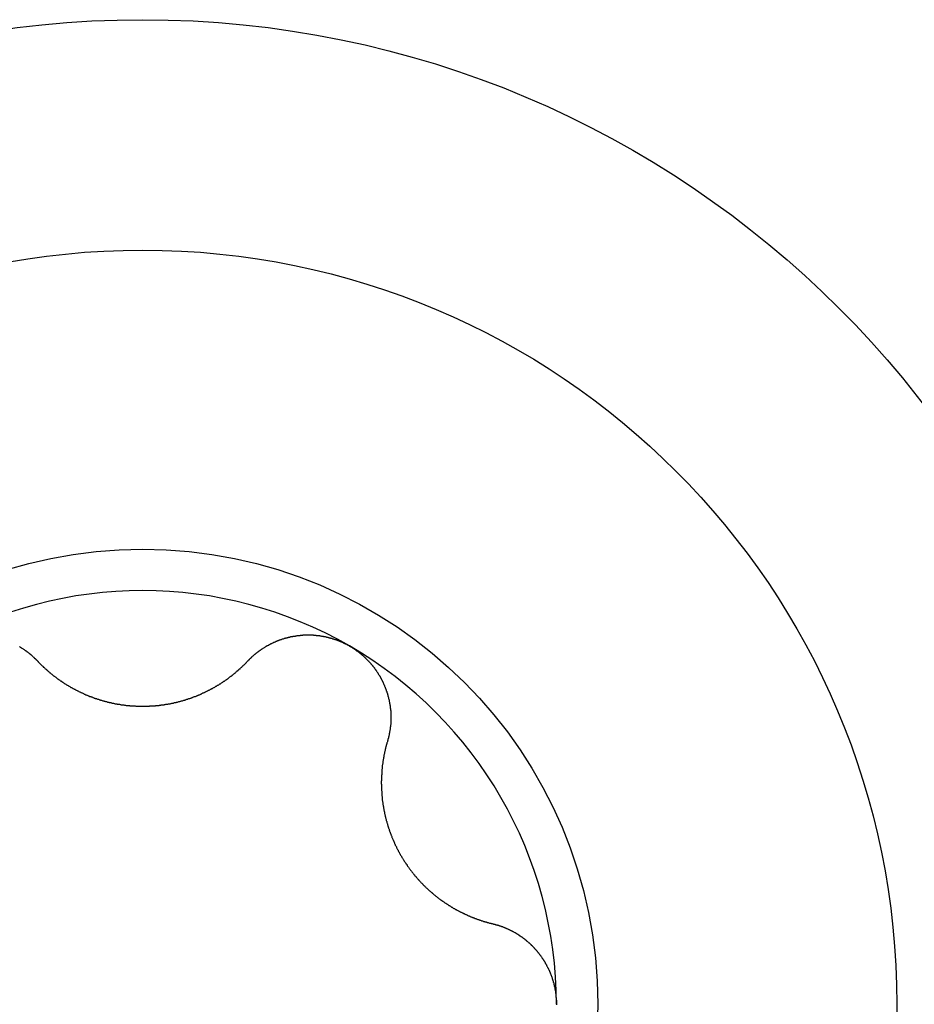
# Model space of a CAD drawing. Extents: x 1107 to 4046, y 937 to 3355.
# Tile 283 of 656: x 1151.32 to 1155.59, y 1899.71 to 1904.41. Entities that reach past the tile are written whole.
import ezdxf

# ---------------------------------------------------------------- set-up
doc = ezdxf.new("R2010")
doc.units = 0
doc.layers.add('KF_VIDA_L___C_RIGHT', color=7, linetype='CONTINUOUS')

# ---------------------------------------------------------------- blocks, each defined once
blk = doc.blocks.new('KF_VIDA_L___C_RIGHT')
at = {"layer": 'KF_VIDA_L___C_RIGHT'}
for points in [[(-435.388, 212.208, 0), (-435.386, 212.207, 0), (-435.384, 212.205, 0), (-435.383, 212.204, 0), (-435.381, 212.203, 0), (-435.379, 212.202, 0), (-435.378, 212.201, 0), (-435.376, 212.2, 0), (-435.374, 212.199, 0), (-435.373, 212.198, 0), (-435.371, 212.197, 0), (-435.369, 212.196, 0), (-435.368, 212.195, 0), (-435.366, 212.194, 0), (-435.364, 212.192, 0), (-435.363, 212.191, 0), (-435.361, 212.19, 0), (-435.36, 212.189, 0), (-435.358, 212.188, 0), (-435.356, 212.187, 0), (-435.355, 212.185, 0), (-435.353, 212.184, 0), (-435.352, 212.183, 0), (-435.35, 212.182, 0), (-435.348, 212.181, 0), (-435.347, 212.179, 0), (-435.345, 212.178, 0), (-435.344, 212.177, 0), (-435.342, 212.176, 0), (-435.341, 212.174, 0), (-435.339, 212.173, 0), (-435.337, 212.172, 0), (-435.336, 212.171, 0), (-435.334, 212.169, 0), (-435.333, 212.168, 0), (-435.331, 212.167, 0), (-435.33, 212.166, 0), (-435.328, 212.164, 0), (-435.327, 212.163, 0), (-435.325, 212.162, 0), (-435.324, 212.16, 0), (-435.322, 212.159, 0), (-435.321, 212.158, 0), (-435.32, 212.156, 0), (-435.318, 212.155, 0), (-435.317, 212.153, 0), (-435.315, 212.152, 0), (-435.314, 212.151, 0), (-435.312, 212.149, 0), (-435.311, 212.148, 0), (-435.31, 212.147, 0), (-435.308, 212.145, 0), (-435.307, 212.144, 0), (-435.305, 212.142, 0), (-435.304, 212.141, 0), (-435.303, 212.139, 0)], [(-434.297, 212.139, 0), (-434.296, 212.141, 0), (-434.295, 212.142, 0), (-434.293, 212.144, 0), (-434.292, 212.145, 0), (-434.29, 212.147, 0), (-434.289, 212.148, 0), (-434.288, 212.149, 0), (-434.286, 212.151, 0), (-434.285, 212.152, 0), (-434.283, 212.153, 0), (-434.282, 212.155, 0), (-434.28, 212.156, 0), (-434.279, 212.158, 0), (-434.278, 212.159, 0), (-434.276, 212.16, 0), (-434.275, 212.162, 0), (-434.273, 212.163, 0), (-434.272, 212.164, 0), (-434.27, 212.166, 0), (-434.269, 212.167, 0), (-434.267, 212.168, 0), (-434.266, 212.169, 0), (-434.264, 212.171, 0), (-434.263, 212.172, 0), (-434.261, 212.173, 0), (-434.259, 212.174, 0), (-434.258, 212.176, 0), (-434.256, 212.177, 0), (-434.255, 212.178, 0), (-434.253, 212.179, 0), (-434.252, 212.181, 0), (-434.25, 212.182, 0), (-434.248, 212.183, 0), (-434.247, 212.184, 0), (-434.245, 212.185, 0), (-434.244, 212.187, 0), (-434.242, 212.188, 0), (-434.24, 212.189, 0), (-434.239, 212.19, 0), (-434.237, 212.191, 0), (-434.236, 212.192, 0), (-434.234, 212.194, 0), (-434.232, 212.195, 0), (-434.231, 212.196, 0), (-434.229, 212.197, 0), (-434.227, 212.198, 0), (-434.226, 212.199, 0), (-434.224, 212.2, 0), (-434.222, 212.201, 0), (-434.221, 212.202, 0), (-434.219, 212.203, 0), (-434.217, 212.204, 0), (-434.216, 212.205, 0), (-434.214, 212.207, 0), (-434.212, 212.208, 0), (-434.211, 212.209, 0), (-434.209, 212.21, 0), (-434.207, 212.211, 0), (-434.205, 212.212, 0), (-434.204, 212.213, 0), (-434.202, 212.213, 0), (-434.2, 212.214, 0), (-434.198, 212.215, 0), (-434.197, 212.216, 0), (-434.195, 212.217, 0), (-434.193, 212.218, 0), (-434.191, 212.219, 0), (-434.19, 212.22, 0), (-434.188, 212.221, 0), (-434.186, 212.222, 0), (-434.184, 212.223, 0), (-434.183, 212.224, 0), (-434.181, 212.224, 0), (-434.179, 212.225, 0), (-434.177, 212.226, 0), (-434.175, 212.227, 0), (-434.174, 212.228, 0), (-434.172, 212.229, 0), (-434.17, 212.229, 0), (-434.168, 212.23, 0), (-434.166, 212.231, 0), (-434.165, 212.232, 0), (-434.163, 212.233, 0), (-434.161, 212.233, 0), (-434.159, 212.234, 0), (-434.157, 212.235, 0), (-434.156, 212.236, 0), (-434.154, 212.236, 0), (-434.152, 212.237, 0), (-434.15, 212.238, 0), (-434.148, 212.238, 0), (-434.146, 212.239, 0), (-434.144, 212.24, 0), (-434.143, 212.24, 0), (-434.141, 212.241, 0), (-434.139, 212.242, 0), (-434.137, 212.242, 0), (-434.135, 212.243, 0), (-434.133, 212.244, 0), (-434.131, 212.244, 0), (-434.129, 212.245, 0), (-434.127, 212.245, 0), (-434.125, 212.246, 0), (-434.123, 212.247, 0), (-434.121, 212.247, 0), (-434.119, 212.248, 0), (-434.118, 212.248, 0), (-434.116, 212.249, 0), (-434.114, 212.249, 0), (-434.112, 212.25, 0), (-434.11, 212.25, 0), (-434.108, 212.251, 0), (-434.106, 212.251, 0), (-434.104, 212.252, 0), (-434.102, 212.252, 0), (-434.1, 212.253, 0), (-434.098, 212.253, 0), (-434.096, 212.254, 0), (-434.094, 212.254, 0), (-434.092, 212.255, 0), (-434.089, 212.255, 0), (-434.087, 212.256, 0), (-434.085, 212.256, 0), (-434.083, 212.256, 0), (-434.081, 212.257, 0), (-434.079, 212.257, 0), (-434.077, 212.257, 0), (-434.075, 212.258, 0), (-434.073, 212.258, 0), (-434.071, 212.258, 0), (-434.069, 212.259, 0), (-434.067, 212.259, 0), (-434.065, 212.259, 0), (-434.063, 212.26, 0), (-434.061, 212.26, 0), (-434.058, 212.26, 0), (-434.056, 212.26, 0), (-434.054, 212.261, 0), (-434.052, 212.261, 0), (-434.05, 212.261, 0), (-434.048, 212.261, 0), (-434.046, 212.262, 0), (-434.044, 212.262, 0), (-434.042, 212.262, 0), (-434.04, 212.262, 0), (-434.037, 212.262, 0), (-434.035, 212.262, 0), (-434.033, 212.263, 0), (-434.031, 212.263, 0), (-434.029, 212.263, 0), (-434.027, 212.263, 0), (-434.025, 212.263, 0), (-434.022, 212.263, 0), (-434.02, 212.263, 0), (-434.018, 212.263, 0), (-434.016, 212.263, 0), (-434.014, 212.263, 0), (-434.012, 212.263, 0), (-434.01, 212.263, 0), (-434.008, 212.263, 0), (-434.005, 212.263, 0), (-434.003, 212.263, 0), (-434.001, 212.263, 0), (-433.999, 212.263, 0), (-433.997, 212.263, 0), (-433.995, 212.263, 0), (-433.993, 212.263, 0), (-433.99, 212.263, 0), (-433.988, 212.263, 0), (-433.986, 212.263, 0), (-433.984, 212.262, 0), (-433.982, 212.262, 0), (-433.98, 212.262, 0), (-433.977, 212.262, 0), (-433.975, 212.262, 0), (-433.973, 212.262, 0), (-433.971, 212.261, 0), (-433.969, 212.261, 0), (-433.967, 212.261, 0), (-433.965, 212.261, 0), (-433.962, 212.26, 0), (-433.96, 212.26, 0), (-433.958, 212.26, 0), (-433.956, 212.26, 0), (-433.954, 212.259, 0), (-433.952, 212.259, 0), (-433.95, 212.259, 0), (-433.947, 212.258, 0), (-433.945, 212.258, 0), (-433.943, 212.258, 0), (-433.941, 212.257, 0), (-433.939, 212.257, 0), (-433.937, 212.256, 0), (-433.935, 212.256, 0), (-433.933, 212.256, 0), (-433.93, 212.255, 0), (-433.928, 212.255, 0), (-433.926, 212.254, 0), (-433.924, 212.254, 0), (-433.922, 212.253, 0), (-433.92, 212.253, 0), (-433.918, 212.252, 0), (-433.916, 212.252, 0), (-433.914, 212.251, 0), (-433.911, 212.251, 0), (-433.909, 212.25, 0), (-433.907, 212.25, 0), (-433.905, 212.249, 0), (-433.903, 212.248, 0), (-433.901, 212.248, 0), (-433.899, 212.247, 0), (-433.897, 212.247, 0), (-433.895, 212.246, 0), (-433.893, 212.245, 0), (-433.891, 212.245, 0), (-433.889, 212.244, 0), (-433.887, 212.243, 0), (-433.885, 212.243, 0), (-433.882, 212.242, 0), (-433.88, 212.241, 0), (-433.878, 212.241, 0), (-433.876, 212.24, 0), (-433.874, 212.239, 0), (-433.872, 212.238, 0), (-433.87, 212.238, 0), (-433.868, 212.237, 0), (-433.866, 212.236, 0), (-433.864, 212.235, 0), (-433.862, 212.235, 0), (-433.86, 212.234, 0), (-433.858, 212.233, 0), (-433.856, 212.232, 0), (-433.854, 212.231, 0), (-433.852, 212.23, 0), (-433.85, 212.23, 0), (-433.848, 212.229, 0), (-433.847, 212.228, 0), (-433.845, 212.227, 0), (-433.843, 212.226, 0), (-433.841, 212.225, 0), (-433.839, 212.224, 0), (-433.837, 212.223, 0), (-433.835, 212.222, 0), (-433.833, 212.221, 0), (-433.831, 212.22, 0), (-433.829, 212.22, 0), (-433.827, 212.219, 0), (-433.825, 212.218, 0), (-433.824, 212.217, 0), (-433.822, 212.216, 0), (-433.82, 212.215, 0), (-433.818, 212.214, 0), (-433.816, 212.212, 0), (-433.814, 212.211, 0), (-433.813, 212.21, 0)], [(-433.813, 212.21, 0), (-433.811, 212.209, 0), (-433.809, 212.208, 0), (-433.807, 212.207, 0), (-433.805, 212.206, 0), (-433.803, 212.205, 0), (-433.802, 212.204, 0), (-433.8, 212.203, 0), (-433.798, 212.202, 0), (-433.796, 212.2, 0), (-433.794, 212.199, 0), (-433.793, 212.198, 0), (-433.791, 212.197, 0), (-433.789, 212.196, 0), (-433.787, 212.195, 0), (-433.786, 212.193, 0), (-433.784, 212.192, 0), (-433.782, 212.191, 0), (-433.78, 212.19, 0), (-433.779, 212.188, 0), (-433.777, 212.187, 0), (-433.775, 212.186, 0), (-433.773, 212.185, 0), (-433.772, 212.183, 0), (-433.77, 212.182, 0), (-433.768, 212.181, 0), (-433.767, 212.179, 0), (-433.765, 212.178, 0), (-433.763, 212.177, 0), (-433.762, 212.175, 0), (-433.76, 212.174, 0), (-433.758, 212.173, 0), (-433.757, 212.171, 0), (-433.755, 212.17, 0), (-433.753, 212.168, 0), (-433.752, 212.167, 0), (-433.75, 212.166, 0), (-433.748, 212.164, 0), (-433.747, 212.163, 0), (-433.745, 212.161, 0), (-433.744, 212.16, 0), (-433.742, 212.158, 0), (-433.741, 212.157, 0), (-433.739, 212.155, 0), (-433.737, 212.154, 0), (-433.736, 212.152, 0), (-433.734, 212.151, 0), (-433.733, 212.149, 0), (-433.731, 212.148, 0), (-433.73, 212.146, 0), (-433.728, 212.145, 0), (-433.727, 212.143, 0), (-433.725, 212.142, 0), (-433.724, 212.14, 0), (-433.722, 212.139, 0), (-433.721, 212.137, 0), (-433.719, 212.135, 0), (-433.718, 212.134, 0), (-433.716, 212.132, 0), (-433.715, 212.131, 0), (-433.713, 212.129, 0), (-433.712, 212.127, 0), (-433.711, 212.126, 0), (-433.709, 212.124, 0), (-433.708, 212.122, 0), (-433.706, 212.121, 0), (-433.705, 212.119, 0), (-433.704, 212.117, 0), (-433.702, 212.116, 0), (-433.701, 212.114, 0), (-433.699, 212.112, 0), (-433.698, 212.111, 0), (-433.697, 212.109, 0), (-433.696, 212.107, 0), (-433.694, 212.106, 0), (-433.693, 212.104, 0), (-433.692, 212.102, 0), (-433.69, 212.1, 0), (-433.689, 212.099, 0), (-433.688, 212.097, 0), (-433.687, 212.095, 0), (-433.685, 212.093, 0), (-433.684, 212.092, 0), (-433.683, 212.09, 0), (-433.682, 212.088, 0), (-433.681, 212.086, 0), (-433.679, 212.084, 0), (-433.678, 212.083, 0), (-433.677, 212.081, 0), (-433.676, 212.079, 0), (-433.675, 212.077, 0), (-433.674, 212.075, 0), (-433.672, 212.073, 0), (-433.671, 212.072, 0), (-433.67, 212.07, 0), (-433.669, 212.068, 0), (-433.668, 212.066, 0), (-433.667, 212.064, 0), (-433.666, 212.062, 0), (-433.665, 212.061, 0), (-433.664, 212.059, 0), (-433.663, 212.057, 0), (-433.662, 212.055, 0), (-433.661, 212.053, 0), (-433.66, 212.051, 0), (-433.659, 212.049, 0), (-433.658, 212.047, 0), (-433.657, 212.045, 0), (-433.656, 212.043, 0), (-433.655, 212.042, 0), (-433.654, 212.04, 0), (-433.653, 212.038, 0), (-433.652, 212.036, 0), (-433.652, 212.034, 0), (-433.651, 212.032, 0), (-433.65, 212.03, 0), (-433.649, 212.028, 0), (-433.648, 212.026, 0), (-433.647, 212.024, 0), (-433.646, 212.022, 0), (-433.646, 212.02, 0), (-433.645, 212.018, 0), (-433.644, 212.016, 0), (-433.643, 212.014, 0), (-433.642, 212.013, 0), (-433.642, 212.011, 0), (-433.641, 212.009, 0), (-433.64, 212.007, 0), (-433.639, 212.005, 0), (-433.639, 212.003, 0), (-433.638, 212.001, 0), (-433.637, 211.999, 0), (-433.637, 211.997, 0), (-433.636, 211.995, 0), (-433.635, 211.993, 0), (-433.635, 211.991, 0), (-433.634, 211.989, 0), (-433.633, 211.987, 0), (-433.633, 211.985, 0), (-433.632, 211.983, 0), (-433.632, 211.981, 0), (-433.631, 211.979, 0), (-433.63, 211.977, 0), (-433.63, 211.975, 0), (-433.629, 211.973, 0), (-433.629, 211.971, 0), (-433.628, 211.969, 0), (-433.628, 211.967, 0), (-433.627, 211.965, 0), (-433.627, 211.963, 0), (-433.626, 211.961, 0), (-433.626, 211.959, 0), (-433.625, 211.957, 0), (-433.625, 211.955, 0), (-433.624, 211.953, 0), (-433.624, 211.951, 0), (-433.623, 211.949, 0), (-433.623, 211.947, 0), (-433.623, 211.945, 0), (-433.622, 211.943, 0), (-433.622, 211.942, 0), (-433.621, 211.94, 0), (-433.621, 211.938, 0), (-433.621, 211.936, 0), (-433.62, 211.934, 0), (-433.62, 211.932, 0), (-433.62, 211.93, 0), (-433.62, 211.928, 0), (-433.619, 211.926, 0), (-433.619, 211.924, 0), (-433.619, 211.922, 0), (-433.618, 211.92, 0), (-433.618, 211.918, 0), (-433.618, 211.916, 0), (-433.618, 211.914, 0), (-433.617, 211.912, 0), (-433.617, 211.91, 0), (-433.617, 211.908, 0), (-433.617, 211.906, 0), (-433.617, 211.904, 0), (-433.616, 211.902, 0), (-433.616, 211.9, 0), (-433.616, 211.898, 0), (-433.616, 211.896, 0), (-433.616, 211.894, 0), (-433.616, 211.893, 0), (-433.616, 211.891, 0), (-433.616, 211.889, 0), (-433.615, 211.887, 0), (-433.615, 211.885, 0), (-433.615, 211.883, 0), (-433.615, 211.881, 0), (-433.615, 211.879, 0), (-433.615, 211.877, 0), (-433.615, 211.875, 0), (-433.615, 211.873, 0), (-433.615, 211.871, 0), (-433.615, 211.869, 0), (-433.615, 211.867, 0), (-433.615, 211.865, 0), (-433.615, 211.863, 0), (-433.615, 211.861, 0), (-433.615, 211.859, 0), (-433.615, 211.857, 0), (-433.615, 211.855, 0), (-433.615, 211.853, 0), (-433.615, 211.851, 0), (-433.616, 211.849, 0), (-433.616, 211.847, 0), (-433.616, 211.845, 0), (-433.616, 211.843, 0), (-433.616, 211.841, 0), (-433.616, 211.839, 0), (-433.616, 211.837, 0), (-433.616, 211.835, 0), (-433.617, 211.833, 0), (-433.617, 211.831, 0), (-433.617, 211.829, 0), (-433.617, 211.827, 0), (-433.617, 211.825, 0), (-433.618, 211.823, 0), (-433.618, 211.821, 0), (-433.618, 211.819, 0), (-433.618, 211.817, 0), (-433.619, 211.815, 0), (-433.619, 211.813, 0), (-433.619, 211.811, 0), (-433.62, 211.809, 0), (-433.62, 211.807, 0), (-433.62, 211.805, 0), (-433.62, 211.803, 0), (-433.621, 211.801, 0), (-433.621, 211.799, 0), (-433.621, 211.798, 0), (-433.622, 211.796, 0), (-433.622, 211.794, 0), (-433.623, 211.792, 0), (-433.623, 211.79, 0), (-433.623, 211.788, 0), (-433.624, 211.786, 0), (-433.624, 211.784, 0), (-433.625, 211.782, 0), (-433.625, 211.78, 0), (-433.625, 211.778, 0), (-433.626, 211.776, 0), (-433.626, 211.774, 0), (-433.627, 211.772, 0), (-433.627, 211.77, 0), (-433.628, 211.768, 0), (-433.628, 211.767, 0), (-433.629, 211.765, 0), (-433.629, 211.763, 0), (-433.63, 211.761, 0), (-433.63, 211.759, 0), (-433.631, 211.757, 0), (-433.632, 211.755, 0)], [(-435.303, 212.139, 0), (-435.301, 212.138, 0), (-435.299, 212.136, 0), (-435.298, 212.134, 0), (-435.296, 212.132, 0), (-435.294, 212.131, 0), (-435.293, 212.129, 0), (-435.291, 212.127, 0), (-435.289, 212.126, 0), (-435.288, 212.124, 0), (-435.286, 212.122, 0), (-435.284, 212.12, 0), (-435.282, 212.119, 0), (-435.281, 212.117, 0), (-435.279, 212.115, 0), (-435.277, 212.114, 0), (-435.275, 212.112, 0), (-435.274, 212.11, 0), (-435.272, 212.109, 0), (-435.27, 212.107, 0), (-435.268, 212.106, 0), (-435.267, 212.104, 0), (-435.265, 212.102, 0), (-435.263, 212.101, 0), (-435.261, 212.099, 0), (-435.26, 212.098, 0), (-435.258, 212.096, 0), (-435.256, 212.094, 0), (-435.254, 212.093, 0), (-435.252, 212.091, 0), (-435.251, 212.09, 0), (-435.249, 212.088, 0), (-435.247, 212.087, 0), (-435.245, 212.085, 0), (-435.243, 212.083, 0), (-435.241, 212.082, 0), (-435.24, 212.08, 0), (-435.238, 212.079, 0), (-435.236, 212.077, 0), (-435.234, 212.076, 0), (-435.232, 212.074, 0), (-435.23, 212.073, 0), (-435.228, 212.071, 0), (-435.227, 212.07, 0), (-435.225, 212.068, 0), (-435.223, 212.067, 0), (-435.221, 212.066, 0), (-435.219, 212.064, 0), (-435.217, 212.063, 0), (-435.215, 212.061, 0), (-435.213, 212.06, 0), (-435.211, 212.058, 0), (-435.21, 212.057, 0), (-435.208, 212.056, 0), (-435.206, 212.054, 0), (-435.204, 212.053, 0), (-435.202, 212.051, 0), (-435.2, 212.05, 0), (-435.198, 212.049, 0), (-435.196, 212.047, 0), (-435.194, 212.046, 0), (-435.192, 212.045, 0), (-435.19, 212.043, 0), (-435.188, 212.042, 0), (-435.186, 212.041, 0), (-435.185, 212.039, 0), (-435.183, 212.038, 0), (-435.181, 212.037, 0), (-435.179, 212.036, 0), (-435.177, 212.034, 0), (-435.175, 212.033, 0), (-435.173, 212.032, 0), (-435.171, 212.03, 0), (-435.169, 212.029, 0), (-435.167, 212.028, 0), (-435.165, 212.027, 0), (-435.163, 212.025, 0), (-435.161, 212.024, 0), (-435.158, 212.023, 0), (-435.156, 212.022, 0), (-435.154, 212.02, 0), (-435.152, 212.019, 0), (-435.15, 212.018, 0), (-435.148, 212.017, 0), (-435.146, 212.015, 0), (-435.144, 212.014, 0), (-435.142, 212.013, 0), (-435.14, 212.012, 0), (-435.137, 212.011, 0), (-435.135, 212.009, 0), (-435.133, 212.008, 0), (-435.131, 212.007, 0), (-435.129, 212.006, 0), (-435.127, 212.005, 0), (-435.124, 212.004, 0), (-435.122, 212.002, 0), (-435.12, 212.001, 0), (-435.118, 212, 0), (-435.115, 211.999, 0), (-435.113, 211.998, 0), (-435.111, 211.997, 0), (-435.109, 211.996, 0), (-435.106, 211.994, 0), (-435.104, 211.993, 0), (-435.102, 211.992, 0), (-435.1, 211.991, 0), (-435.097, 211.99, 0), (-435.095, 211.989, 0), (-435.093, 211.988, 0), (-435.09, 211.987, 0), (-435.088, 211.986, 0), (-435.086, 211.985, 0), (-435.083, 211.984, 0), (-435.081, 211.982, 0), (-435.079, 211.981, 0), (-435.076, 211.98, 0), (-435.074, 211.979, 0), (-435.072, 211.978, 0), (-435.069, 211.977, 0), (-435.067, 211.976, 0), (-435.065, 211.975, 0), (-435.062, 211.974, 0), (-435.06, 211.973, 0), (-435.057, 211.972, 0), (-435.055, 211.971, 0), (-435.053, 211.97, 0), (-435.05, 211.97, 0), (-435.048, 211.969, 0), (-435.045, 211.968, 0), (-435.043, 211.967, 0), (-435.04, 211.966, 0), (-435.038, 211.965, 0), (-435.036, 211.964, 0), (-435.033, 211.963, 0), (-435.031, 211.962, 0), (-435.028, 211.961, 0), (-435.026, 211.96, 0), (-435.023, 211.96, 0), (-435.021, 211.959, 0), (-435.018, 211.958, 0), (-435.016, 211.957, 0), (-435.013, 211.956, 0), (-435.011, 211.956, 0), (-435.008, 211.955, 0), (-435.006, 211.954, 0), (-435.003, 211.953, 0), (-435.001, 211.952, 0), (-434.998, 211.952, 0), (-434.996, 211.951, 0), (-434.993, 211.95, 0), (-434.99, 211.949, 0), (-434.988, 211.949, 0), (-434.985, 211.948, 0), (-434.983, 211.947, 0), (-434.98, 211.947, 0), (-434.978, 211.946, 0), (-434.975, 211.945, 0), (-434.973, 211.945, 0), (-434.97, 211.944, 0), (-434.967, 211.943, 0), (-434.965, 211.943, 0), (-434.962, 211.942, 0), (-434.96, 211.941, 0), (-434.957, 211.941, 0), (-434.955, 211.94, 0), (-434.952, 211.94, 0), (-434.949, 211.939, 0), (-434.947, 211.938, 0), (-434.944, 211.938, 0), (-434.942, 211.937, 0), (-434.939, 211.937, 0), (-434.936, 211.936, 0), (-434.934, 211.936, 0), (-434.931, 211.935, 0), (-434.929, 211.935, 0), (-434.926, 211.934, 0), (-434.923, 211.934, 0), (-434.921, 211.933, 0), (-434.918, 211.933, 0), (-434.915, 211.932, 0), (-434.913, 211.932, 0), (-434.91, 211.932, 0), (-434.908, 211.931, 0), (-434.905, 211.931, 0), (-434.902, 211.93, 0), (-434.9, 211.93, 0), (-434.897, 211.93, 0), (-434.895, 211.929, 0), (-434.892, 211.929, 0), (-434.889, 211.929, 0), (-434.887, 211.928, 0), (-434.884, 211.928, 0), (-434.881, 211.928, 0), (-434.879, 211.927, 0), (-434.876, 211.927, 0), (-434.874, 211.927, 0), (-434.871, 211.926, 0), (-434.868, 211.926, 0), (-434.866, 211.926, 0), (-434.863, 211.926, 0), (-434.861, 211.925, 0), (-434.858, 211.925, 0), (-434.855, 211.925, 0), (-434.853, 211.925, 0), (-434.85, 211.925, 0), (-434.848, 211.924, 0), (-434.845, 211.924, 0), (-434.842, 211.924, 0), (-434.84, 211.924, 0), (-434.837, 211.924, 0), (-434.835, 211.924, 0), (-434.832, 211.923, 0), (-434.829, 211.923, 0), (-434.827, 211.923, 0), (-434.824, 211.923, 0), (-434.822, 211.923, 0), (-434.819, 211.923, 0), (-434.817, 211.923, 0), (-434.814, 211.923, 0), (-434.811, 211.923, 0), (-434.809, 211.923, 0), (-434.806, 211.923, 0), (-434.804, 211.923, 0), (-434.801, 211.923, 0), (-434.799, 211.923, 0), (-434.796, 211.923, 0), (-434.794, 211.923, 0), (-434.791, 211.923, 0), (-434.789, 211.923, 0), (-434.786, 211.923, 0), (-434.783, 211.923, 0), (-434.781, 211.923, 0), (-434.778, 211.923, 0), (-434.776, 211.923, 0), (-434.773, 211.923, 0), (-434.771, 211.923, 0), (-434.768, 211.923, 0), (-434.765, 211.924, 0), (-434.763, 211.924, 0), (-434.76, 211.924, 0), (-434.758, 211.924, 0), (-434.755, 211.924, 0), (-434.752, 211.924, 0), (-434.75, 211.925, 0), (-434.747, 211.925, 0), (-434.745, 211.925, 0), (-434.742, 211.925, 0), (-434.739, 211.925, 0), (-434.737, 211.926, 0), (-434.734, 211.926, 0), (-434.732, 211.926, 0), (-434.729, 211.926, 0), (-434.726, 211.927, 0), (-434.724, 211.927, 0), (-434.721, 211.927, 0), (-434.719, 211.928, 0), (-434.716, 211.928, 0), (-434.713, 211.928, 0), (-434.711, 211.929, 0), (-434.708, 211.929, 0), (-434.705, 211.929, 0), (-434.703, 211.93, 0), (-434.7, 211.93, 0), (-434.698, 211.93, 0), (-434.695, 211.931, 0), (-434.692, 211.931, 0), (-434.69, 211.932, 0), (-434.687, 211.932, 0), (-434.685, 211.932, 0), (-434.682, 211.933, 0), (-434.679, 211.933, 0), (-434.677, 211.934, 0), (-434.674, 211.934, 0), (-434.671, 211.935, 0), (-434.669, 211.935, 0), (-434.666, 211.936, 0), (-434.664, 211.936, 0), (-434.661, 211.937, 0), (-434.658, 211.937, 0), (-434.656, 211.938, 0), (-434.653, 211.938, 0), (-434.651, 211.939, 0), (-434.648, 211.94, 0), (-434.645, 211.94, 0), (-434.643, 211.941, 0), (-434.64, 211.941, 0), (-434.638, 211.942, 0), (-434.635, 211.943, 0), (-434.633, 211.943, 0), (-434.63, 211.944, 0), (-434.627, 211.945, 0), (-434.625, 211.945, 0), (-434.622, 211.946, 0), (-434.62, 211.947, 0), (-434.617, 211.947, 0), (-434.615, 211.948, 0), (-434.612, 211.949, 0), (-434.61, 211.949, 0), (-434.607, 211.95, 0), (-434.604, 211.951, 0), (-434.602, 211.952, 0), (-434.599, 211.952, 0), (-434.597, 211.953, 0), (-434.594, 211.954, 0), (-434.592, 211.955, 0), (-434.589, 211.956, 0), (-434.587, 211.956, 0), (-434.584, 211.957, 0), (-434.582, 211.958, 0), (-434.579, 211.959, 0), (-434.577, 211.96, 0), (-434.574, 211.96, 0), (-434.572, 211.961, 0), (-434.569, 211.962, 0), (-434.567, 211.963, 0), (-434.564, 211.964, 0), (-434.562, 211.965, 0), (-434.56, 211.966, 0), (-434.557, 211.967, 0), (-434.555, 211.968, 0), (-434.552, 211.969, 0), (-434.55, 211.97, 0), (-434.547, 211.97, 0), (-434.545, 211.971, 0), (-434.543, 211.972, 0), (-434.54, 211.973, 0), (-434.538, 211.974, 0), (-434.535, 211.975, 0), (-434.533, 211.976, 0), (-434.531, 211.977, 0), (-434.528, 211.978, 0), (-434.526, 211.979, 0), (-434.524, 211.98, 0), (-434.521, 211.981, 0), (-434.519, 211.982, 0), (-434.517, 211.984, 0), (-434.514, 211.985, 0), (-434.512, 211.986, 0), (-434.51, 211.987, 0), (-434.507, 211.988, 0), (-434.505, 211.989, 0), (-434.503, 211.99, 0), (-434.5, 211.991, 0), (-434.498, 211.992, 0), (-434.496, 211.993, 0), (-434.494, 211.994, 0), (-434.491, 211.996, 0), (-434.489, 211.997, 0), (-434.487, 211.998, 0), (-434.485, 211.999, 0), (-434.482, 212, 0), (-434.48, 212.001, 0), (-434.478, 212.002, 0), (-434.476, 212.004, 0), (-434.473, 212.005, 0), (-434.471, 212.006, 0), (-434.469, 212.007, 0), (-434.467, 212.008, 0), (-434.465, 212.009, 0), (-434.463, 212.011, 0), (-434.46, 212.012, 0), (-434.458, 212.013, 0), (-434.456, 212.014, 0), (-434.454, 212.015, 0), (-434.452, 212.017, 0), (-434.45, 212.018, 0), (-434.448, 212.019, 0), (-434.446, 212.02, 0), (-434.444, 212.022, 0), (-434.442, 212.023, 0), (-434.439, 212.024, 0), (-434.437, 212.025, 0), (-434.435, 212.027, 0), (-434.433, 212.028, 0), (-434.431, 212.029, 0), (-434.429, 212.03, 0), (-434.427, 212.032, 0), (-434.425, 212.033, 0), (-434.423, 212.034, 0), (-434.421, 212.036, 0), (-434.419, 212.037, 0), (-434.417, 212.038, 0), (-434.415, 212.039, 0), (-434.414, 212.041, 0), (-434.412, 212.042, 0), (-434.41, 212.043, 0), (-434.408, 212.045, 0), (-434.406, 212.046, 0), (-434.404, 212.047, 0), (-434.402, 212.049, 0), (-434.4, 212.05, 0), (-434.398, 212.051, 0), (-434.396, 212.053, 0), (-434.394, 212.054, 0), (-434.392, 212.056, 0), (-434.39, 212.057, 0), (-434.389, 212.058, 0), (-434.387, 212.06, 0), (-434.385, 212.061, 0), (-434.383, 212.063, 0), (-434.381, 212.064, 0), (-434.379, 212.066, 0), (-434.377, 212.067, 0), (-434.375, 212.068, 0), (-434.373, 212.07, 0), (-434.372, 212.071, 0), (-434.37, 212.073, 0), (-434.368, 212.074, 0), (-434.366, 212.076, 0), (-434.364, 212.077, 0), (-434.362, 212.079, 0), (-434.36, 212.08, 0), (-434.359, 212.082, 0), (-434.357, 212.083, 0), (-434.355, 212.085, 0), (-434.353, 212.087, 0), (-434.351, 212.088, 0), (-434.349, 212.09, 0), (-434.348, 212.091, 0), (-434.346, 212.093, 0), (-434.344, 212.094, 0), (-434.342, 212.096, 0), (-434.34, 212.098, 0), (-434.339, 212.099, 0), (-434.337, 212.101, 0), (-434.335, 212.102, 0), (-434.333, 212.104, 0), (-434.332, 212.106, 0), (-434.33, 212.107, 0), (-434.328, 212.109, 0), (-434.326, 212.11, 0), (-434.325, 212.112, 0), (-434.323, 212.114, 0), (-434.321, 212.115, 0), (-434.319, 212.117, 0), (-434.318, 212.119, 0), (-434.316, 212.12, 0), (-434.314, 212.122, 0), (-434.312, 212.124, 0), (-434.311, 212.126, 0), (-434.309, 212.127, 0), (-434.307, 212.129, 0), (-434.306, 212.131, 0), (-434.304, 212.132, 0), (-434.302, 212.134, 0), (-434.301, 212.136, 0), (-434.299, 212.138, 0), (-434.297, 212.139, 0)], [(-433.632, 211.755, 0), (-433.632, 211.753, 0), (-433.633, 211.75, 0), (-433.634, 211.748, 0), (-433.634, 211.746, 0), (-433.635, 211.744, 0), (-433.636, 211.741, 0), (-433.636, 211.739, 0), (-433.637, 211.737, 0), (-433.637, 211.734, 0), (-433.638, 211.732, 0), (-433.639, 211.73, 0), (-433.639, 211.727, 0), (-433.64, 211.725, 0), (-433.64, 211.723, 0), (-433.641, 211.72, 0), (-433.642, 211.718, 0), (-433.642, 211.715, 0), (-433.643, 211.713, 0), (-433.643, 211.711, 0), (-433.644, 211.708, 0), (-433.644, 211.706, 0), (-433.645, 211.704, 0), (-433.645, 211.701, 0), (-433.646, 211.699, 0), (-433.646, 211.697, 0), (-433.647, 211.694, 0), (-433.647, 211.692, 0), (-433.648, 211.69, 0), (-433.648, 211.687, 0), (-433.649, 211.685, 0), (-433.649, 211.683, 0), (-433.649, 211.68, 0), (-433.65, 211.678, 0), (-433.65, 211.676, 0), (-433.651, 211.673, 0), (-433.651, 211.671, 0), (-433.652, 211.668, 0), (-433.652, 211.666, 0), (-433.652, 211.664, 0), (-433.653, 211.661, 0), (-433.653, 211.659, 0), (-433.653, 211.657, 0), (-433.654, 211.654, 0), (-433.654, 211.652, 0), (-433.654, 211.65, 0), (-433.655, 211.647, 0), (-433.655, 211.645, 0), (-433.655, 211.643, 0), (-433.656, 211.64, 0), (-433.656, 211.638, 0), (-433.656, 211.636, 0), (-433.656, 211.633, 0), (-433.657, 211.631, 0), (-433.657, 211.628, 0), (-433.657, 211.626, 0), (-433.657, 211.624, 0), (-433.658, 211.621, 0), (-433.658, 211.619, 0), (-433.658, 211.617, 0), (-433.658, 211.614, 0), (-433.658, 211.612, 0), (-433.659, 211.61, 0), (-433.659, 211.607, 0), (-433.659, 211.605, 0), (-433.659, 211.603, 0), (-433.659, 211.6, 0), (-433.659, 211.598, 0), (-433.659, 211.596, 0), (-433.66, 211.593, 0), (-433.66, 211.591, 0), (-433.66, 211.589, 0), (-433.66, 211.586, 0), (-433.66, 211.584, 0), (-433.66, 211.581, 0), (-433.66, 211.579, 0), (-433.66, 211.577, 0), (-433.66, 211.574, 0), (-433.66, 211.572, 0), (-433.66, 211.569, 0), (-433.66, 211.567, 0), (-433.661, 211.565, 0), (-433.661, 211.562, 0), (-433.661, 211.56, 0), (-433.661, 211.557, 0), (-433.661, 211.555, 0), (-433.661, 211.552, 0), (-433.66, 211.55, 0), (-433.66, 211.548, 0), (-433.66, 211.545, 0), (-433.66, 211.543, 0), (-433.66, 211.54, 0), (-433.66, 211.538, 0), (-433.66, 211.535, 0), (-433.66, 211.533, 0), (-433.66, 211.53, 0), (-433.66, 211.528, 0), (-433.66, 211.525, 0), (-433.66, 211.523, 0), (-433.66, 211.52, 0), (-433.659, 211.518, 0), (-433.659, 211.515, 0), (-433.659, 211.513, 0), (-433.659, 211.51, 0), (-433.659, 211.508, 0), (-433.659, 211.505, 0), (-433.658, 211.503, 0), (-433.658, 211.5, 0), (-433.658, 211.497, 0), (-433.658, 211.495, 0), (-433.657, 211.492, 0), (-433.657, 211.49, 0), (-433.657, 211.487, 0), (-433.657, 211.485, 0), (-433.656, 211.482, 0), (-433.656, 211.48, 0), (-433.656, 211.477, 0), (-433.656, 211.475, 0), (-433.655, 211.472, 0), (-433.655, 211.469, 0), (-433.655, 211.467, 0), (-433.654, 211.464, 0), (-433.654, 211.462, 0), (-433.654, 211.459, 0), (-433.653, 211.457, 0), (-433.653, 211.454, 0), (-433.652, 211.451, 0), (-433.652, 211.449, 0), (-433.652, 211.446, 0), (-433.651, 211.444, 0), (-433.651, 211.441, 0), (-433.65, 211.439, 0), (-433.65, 211.436, 0), (-433.649, 211.433, 0), (-433.649, 211.431, 0), (-433.648, 211.428, 0), (-433.648, 211.426, 0), (-433.647, 211.423, 0), (-433.647, 211.421, 0), (-433.646, 211.418, 0), (-433.646, 211.415, 0), (-433.645, 211.413, 0), (-433.645, 211.41, 0), (-433.644, 211.408, 0), (-433.644, 211.405, 0), (-433.643, 211.402, 0), (-433.643, 211.4, 0), (-433.642, 211.397, 0), (-433.641, 211.395, 0), (-433.641, 211.392, 0), (-433.64, 211.39, 0), (-433.639, 211.387, 0), (-433.639, 211.385, 0), (-433.638, 211.382, 0), (-433.637, 211.379, 0), (-433.637, 211.377, 0), (-433.636, 211.374, 0), (-433.635, 211.372, 0), (-433.635, 211.369, 0), (-433.634, 211.367, 0), (-433.633, 211.364, 0), (-433.632, 211.362, 0), (-433.632, 211.359, 0), (-433.631, 211.356, 0), (-433.63, 211.354, 0), (-433.629, 211.351, 0), (-433.628, 211.349, 0), (-433.628, 211.346, 0), (-433.627, 211.344, 0), (-433.626, 211.341, 0), (-433.625, 211.339, 0), (-433.624, 211.336, 0), (-433.623, 211.334, 0), (-433.623, 211.331, 0), (-433.622, 211.329, 0), (-433.621, 211.326, 0), (-433.62, 211.324, 0), (-433.619, 211.321, 0), (-433.618, 211.319, 0), (-433.617, 211.316, 0), (-433.616, 211.314, 0), (-433.615, 211.311, 0), (-433.614, 211.309, 0), (-433.613, 211.306, 0), (-433.612, 211.304, 0), (-433.611, 211.301, 0), (-433.611, 211.299, 0), (-433.61, 211.297, 0), (-433.609, 211.294, 0), (-433.608, 211.292, 0), (-433.606, 211.289, 0), (-433.605, 211.287, 0), (-433.604, 211.284, 0), (-433.603, 211.282, 0), (-433.602, 211.28, 0), (-433.601, 211.277, 0), (-433.6, 211.275, 0), (-433.599, 211.272, 0), (-433.598, 211.27, 0), (-433.597, 211.268, 0), (-433.596, 211.265, 0), (-433.595, 211.263, 0), (-433.594, 211.26, 0), (-433.593, 211.258, 0), (-433.591, 211.256, 0), (-433.59, 211.253, 0), (-433.589, 211.251, 0), (-433.588, 211.249, 0), (-433.587, 211.246, 0), (-433.586, 211.244, 0), (-433.585, 211.242, 0), (-433.583, 211.239, 0), (-433.582, 211.237, 0), (-433.581, 211.235, 0), (-433.58, 211.233, 0), (-433.579, 211.23, 0), (-433.577, 211.228, 0), (-433.576, 211.226, 0), (-433.575, 211.224, 0), (-433.574, 211.221, 0), (-433.572, 211.219, 0), (-433.571, 211.217, 0), (-433.57, 211.215, 0), (-433.569, 211.212, 0), (-433.567, 211.21, 0), (-433.566, 211.208, 0), (-433.565, 211.206, 0), (-433.563, 211.204, 0), (-433.562, 211.201, 0), (-433.561, 211.199, 0), (-433.56, 211.197, 0), (-433.558, 211.195, 0), (-433.557, 211.193, 0), (-433.555, 211.19, 0), (-433.554, 211.188, 0), (-433.553, 211.186, 0), (-433.551, 211.184, 0), (-433.55, 211.182, 0), (-433.548, 211.18, 0), (-433.547, 211.177, 0), (-433.546, 211.175, 0), (-433.544, 211.173, 0), (-433.543, 211.171, 0), (-433.541, 211.169, 0), (-433.54, 211.167, 0), (-433.538, 211.165, 0), (-433.537, 211.162, 0), (-433.535, 211.16, 0), (-433.534, 211.158, 0), (-433.532, 211.156, 0), (-433.531, 211.154, 0), (-433.529, 211.152, 0), (-433.528, 211.15, 0), (-433.526, 211.147, 0), (-433.525, 211.145, 0), (-433.523, 211.143, 0), (-433.521, 211.141, 0), (-433.52, 211.139, 0), (-433.518, 211.137, 0), (-433.517, 211.135, 0), (-433.515, 211.133, 0), (-433.513, 211.131, 0), (-433.512, 211.129, 0), (-433.51, 211.127, 0), (-433.508, 211.124, 0), (-433.507, 211.122, 0), (-433.505, 211.12, 0), (-433.503, 211.118, 0), (-433.502, 211.116, 0), (-433.5, 211.114, 0), (-433.498, 211.112, 0), (-433.497, 211.11, 0), (-433.495, 211.108, 0), (-433.493, 211.106, 0), (-433.491, 211.104, 0), (-433.49, 211.102, 0), (-433.488, 211.1, 0), (-433.486, 211.098, 0), (-433.484, 211.096, 0), (-433.483, 211.094, 0), (-433.481, 211.092, 0), (-433.479, 211.09, 0), (-433.477, 211.088, 0), (-433.476, 211.086, 0), (-433.474, 211.084, 0), (-433.472, 211.082, 0), (-433.47, 211.08, 0), (-433.468, 211.079, 0), (-433.466, 211.077, 0), (-433.465, 211.075, 0), (-433.463, 211.073, 0), (-433.461, 211.071, 0), (-433.459, 211.069, 0), (-433.457, 211.067, 0), (-433.455, 211.065, 0), (-433.453, 211.063, 0), (-433.451, 211.062, 0), (-433.45, 211.06, 0), (-433.448, 211.058, 0), (-433.446, 211.056, 0), (-433.444, 211.054, 0), (-433.442, 211.052, 0), (-433.44, 211.051, 0), (-433.438, 211.049, 0), (-433.436, 211.047, 0), (-433.434, 211.045, 0), (-433.432, 211.044, 0), (-433.43, 211.042, 0), (-433.428, 211.04, 0), (-433.426, 211.038, 0), (-433.424, 211.037, 0), (-433.422, 211.035, 0), (-433.42, 211.033, 0), (-433.418, 211.031, 0), (-433.416, 211.03, 0), (-433.414, 211.028, 0), (-433.412, 211.026, 0), (-433.41, 211.025, 0), (-433.408, 211.023, 0), (-433.406, 211.021, 0), (-433.404, 211.02, 0), (-433.402, 211.018, 0), (-433.4, 211.016, 0), (-433.398, 211.015, 0), (-433.396, 211.013, 0), (-433.394, 211.012, 0), (-433.392, 211.01, 0), (-433.39, 211.009, 0), (-433.388, 211.007, 0), (-433.386, 211.005, 0), (-433.384, 211.004, 0), (-433.382, 211.002, 0), (-433.38, 211.001, 0), (-433.378, 210.999, 0), (-433.376, 210.998, 0), (-433.373, 210.996, 0), (-433.371, 210.995, 0), (-433.369, 210.993, 0), (-433.367, 210.992, 0), (-433.365, 210.99, 0), (-433.363, 210.989, 0), (-433.361, 210.987, 0), (-433.359, 210.986, 0), (-433.357, 210.985, 0), (-433.355, 210.983, 0), (-433.353, 210.982, 0), (-433.35, 210.98, 0), (-433.348, 210.979, 0), (-433.346, 210.978, 0), (-433.344, 210.976, 0), (-433.342, 210.975, 0), (-433.34, 210.974, 0), (-433.338, 210.972, 0), (-433.336, 210.971, 0), (-433.334, 210.97, 0), (-433.331, 210.968, 0), (-433.329, 210.967, 0), (-433.327, 210.966, 0), (-433.325, 210.964, 0), (-433.323, 210.963, 0), (-433.321, 210.962, 0), (-433.319, 210.961, 0), (-433.317, 210.959, 0), (-433.315, 210.958, 0), (-433.312, 210.957, 0), (-433.31, 210.956, 0), (-433.308, 210.955, 0), (-433.306, 210.953, 0), (-433.304, 210.952, 0), (-433.302, 210.951, 0), (-433.3, 210.95, 0), (-433.298, 210.949, 0), (-433.296, 210.948, 0), (-433.293, 210.946, 0), (-433.291, 210.945, 0), (-433.289, 210.944, 0), (-433.287, 210.943, 0), (-433.285, 210.942, 0), (-433.283, 210.941, 0), (-433.281, 210.94, 0), (-433.279, 210.939, 0), (-433.277, 210.938, 0), (-433.275, 210.937, 0), (-433.272, 210.936, 0), (-433.27, 210.935, 0), (-433.268, 210.934, 0), (-433.266, 210.933, 0), (-433.264, 210.932, 0), (-433.262, 210.931, 0), (-433.26, 210.93, 0), (-433.258, 210.929, 0), (-433.255, 210.928, 0), (-433.253, 210.927, 0), (-433.251, 210.926, 0), (-433.249, 210.925, 0), (-433.247, 210.924, 0), (-433.245, 210.923, 0), (-433.242, 210.922, 0), (-433.24, 210.921, 0), (-433.238, 210.92, 0), (-433.236, 210.919, 0), (-433.234, 210.918, 0), (-433.232, 210.917, 0), (-433.229, 210.916, 0), (-433.227, 210.916, 0), (-433.225, 210.915, 0), (-433.223, 210.914, 0), (-433.221, 210.913, 0), (-433.218, 210.912, 0), (-433.216, 210.911, 0), (-433.214, 210.91, 0), (-433.212, 210.91, 0), (-433.209, 210.909, 0), (-433.207, 210.908, 0), (-433.205, 210.907, 0), (-433.203, 210.906, 0), (-433.2, 210.905, 0), (-433.198, 210.905, 0), (-433.196, 210.904, 0), (-433.194, 210.903, 0), (-433.191, 210.902, 0), (-433.189, 210.902, 0), (-433.187, 210.901, 0), (-433.184, 210.9, 0), (-433.182, 210.899, 0), (-433.18, 210.899, 0), (-433.178, 210.898, 0), (-433.175, 210.897, 0), (-433.173, 210.896, 0), (-433.171, 210.896, 0), (-433.168, 210.895, 0), (-433.166, 210.894, 0), (-433.164, 210.894, 0), (-433.161, 210.893, 0), (-433.159, 210.892, 0), (-433.157, 210.892, 0), (-433.155, 210.891, 0), (-433.152, 210.89, 0), (-433.15, 210.89, 0), (-433.148, 210.889, 0), (-433.145, 210.888, 0), (-433.143, 210.888, 0), (-433.141, 210.887, 0), (-433.138, 210.887, 0), (-433.136, 210.886, 0), (-433.134, 210.885, 0), (-433.131, 210.885, 0), (-433.129, 210.884, 0)], [(-433.129, 210.884, 0), (-433.127, 210.884, 0), (-433.125, 210.883, 0), (-433.123, 210.883, 0), (-433.121, 210.882, 0), (-433.119, 210.882, 0), (-433.117, 210.881, 0), (-433.115, 210.881, 0), (-433.114, 210.88, 0), (-433.112, 210.88, 0), (-433.11, 210.879, 0), (-433.108, 210.879, 0), (-433.106, 210.878, 0), (-433.104, 210.878, 0), (-433.102, 210.877, 0), (-433.1, 210.876, 0), (-433.098, 210.876, 0), (-433.096, 210.875, 0), (-433.095, 210.875, 0), (-433.093, 210.874, 0), (-433.091, 210.873, 0), (-433.089, 210.873, 0), (-433.087, 210.872, 0), (-433.085, 210.871, 0), (-433.083, 210.871, 0), (-433.081, 210.87, 0), (-433.08, 210.869, 0), (-433.078, 210.868, 0), (-433.076, 210.868, 0), (-433.074, 210.867, 0), (-433.072, 210.866, 0), (-433.07, 210.865, 0), (-433.068, 210.865, 0), (-433.067, 210.864, 0), (-433.065, 210.863, 0), (-433.063, 210.862, 0), (-433.061, 210.862, 0), (-433.059, 210.861, 0), (-433.058, 210.86, 0), (-433.056, 210.859, 0), (-433.054, 210.858, 0), (-433.052, 210.857, 0), (-433.05, 210.857, 0), (-433.049, 210.856, 0), (-433.047, 210.855, 0), (-433.045, 210.854, 0), (-433.043, 210.853, 0), (-433.041, 210.852, 0), (-433.04, 210.851, 0), (-433.038, 210.85, 0), (-433.036, 210.849, 0), (-433.034, 210.849, 0), (-433.033, 210.848, 0), (-433.031, 210.847, 0), (-433.029, 210.846, 0), (-433.027, 210.845, 0), (-433.026, 210.844, 0), (-433.024, 210.843, 0), (-433.022, 210.842, 0), (-433.02, 210.841, 0), (-433.019, 210.84, 0), (-433.017, 210.839, 0), (-433.015, 210.838, 0), (-433.014, 210.837, 0), (-433.012, 210.836, 0), (-433.01, 210.835, 0), (-433.009, 210.834, 0), (-433.007, 210.833, 0), (-433.005, 210.831, 0), (-433.004, 210.83, 0), (-433.002, 210.829, 0), (-433, 210.828, 0), (-432.999, 210.827, 0), (-432.997, 210.826, 0), (-432.995, 210.825, 0), (-432.994, 210.824, 0), (-432.992, 210.823, 0), (-432.991, 210.822, 0), (-432.989, 210.82, 0), (-432.987, 210.819, 0), (-432.986, 210.818, 0), (-432.984, 210.817, 0), (-432.983, 210.816, 0), (-432.981, 210.815, 0), (-432.979, 210.813, 0), (-432.978, 210.812, 0), (-432.976, 210.811, 0), (-432.975, 210.81, 0), (-432.973, 210.808, 0), (-432.972, 210.807, 0), (-432.97, 210.806, 0), (-432.969, 210.805, 0), (-432.967, 210.803, 0), (-432.966, 210.802, 0), (-432.964, 210.801, 0), (-432.963, 210.8, 0), (-432.961, 210.798, 0), (-432.96, 210.797, 0), (-432.958, 210.796, 0), (-432.957, 210.794, 0), (-432.955, 210.793, 0), (-432.954, 210.792, 0), (-432.952, 210.79, 0), (-432.951, 210.789, 0), (-432.949, 210.787, 0), (-432.948, 210.786, 0), (-432.946, 210.785, 0), (-432.945, 210.783, 0), (-432.943, 210.782, 0), (-432.942, 210.78, 0), (-432.94, 210.779, 0), (-432.939, 210.777, 0), (-432.937, 210.776, 0), (-432.936, 210.774, 0), (-432.935, 210.773, 0), (-432.933, 210.771, 0), (-432.932, 210.77, 0), (-432.93, 210.768, 0), (-432.929, 210.767, 0), (-432.928, 210.765, 0), (-432.926, 210.764, 0), (-432.925, 210.762, 0), (-432.923, 210.761, 0), (-432.922, 210.759, 0), (-432.921, 210.758, 0), (-432.919, 210.756, 0), (-432.918, 210.754, 0), (-432.917, 210.753, 0), (-432.915, 210.751, 0), (-432.914, 210.749, 0), (-432.913, 210.748, 0), (-432.911, 210.746, 0), (-432.91, 210.745, 0), (-432.909, 210.743, 0), (-432.907, 210.741, 0), (-432.906, 210.74, 0), (-432.905, 210.738, 0), (-432.904, 210.736, 0), (-432.902, 210.735, 0), (-432.901, 210.733, 0), (-432.9, 210.731, 0), (-432.899, 210.729, 0), (-432.897, 210.728, 0), (-432.896, 210.726, 0), (-432.895, 210.724, 0), (-432.894, 210.722, 0), (-432.893, 210.721, 0), (-432.891, 210.719, 0), (-432.89, 210.717, 0), (-432.889, 210.715, 0), (-432.888, 210.714, 0), (-432.887, 210.712, 0), (-432.886, 210.71, 0), (-432.884, 210.708, 0), (-432.883, 210.706, 0), (-432.882, 210.705, 0), (-432.881, 210.703, 0), (-432.88, 210.701, 0), (-432.879, 210.699, 0), (-432.878, 210.697, 0), (-432.877, 210.695, 0), (-432.876, 210.693, 0), (-432.875, 210.692, 0), (-432.874, 210.69, 0), (-432.873, 210.688, 0), (-432.872, 210.686, 0), (-432.871, 210.684, 0), (-432.87, 210.682, 0), (-432.869, 210.68, 0), (-432.868, 210.678, 0), (-432.867, 210.676, 0), (-432.866, 210.674, 0), (-432.865, 210.673, 0), (-432.864, 210.671, 0), (-432.863, 210.669, 0), (-432.862, 210.667, 0), (-432.861, 210.665, 0), (-432.86, 210.663, 0), (-432.859, 210.661, 0), (-432.858, 210.659, 0), (-432.858, 210.657, 0), (-432.857, 210.655, 0), (-432.856, 210.653, 0), (-432.855, 210.651, 0), (-432.854, 210.649, 0), (-432.853, 210.647, 0), (-432.853, 210.645, 0), (-432.852, 210.643, 0), (-432.851, 210.641, 0), (-432.85, 210.639, 0), (-432.85, 210.637, 0), (-432.849, 210.635, 0), (-432.848, 210.633, 0), (-432.847, 210.631, 0), (-432.847, 210.629, 0), (-432.846, 210.627, 0), (-432.845, 210.625, 0), (-432.845, 210.622, 0), (-432.844, 210.62, 0), (-432.843, 210.618, 0), (-432.843, 210.616, 0), (-432.842, 210.614, 0), (-432.841, 210.612, 0), (-432.841, 210.61, 0), (-432.84, 210.608, 0), (-432.84, 210.606, 0), (-432.839, 210.604, 0), (-432.838, 210.602, 0), (-432.838, 210.6, 0), (-432.837, 210.597, 0), (-432.837, 210.595, 0), (-432.836, 210.593, 0), (-432.836, 210.591, 0), (-432.835, 210.589, 0), (-432.835, 210.587, 0), (-432.834, 210.585, 0), (-432.834, 210.583, 0), (-432.833, 210.581, 0), (-432.833, 210.579, 0), (-432.833, 210.576, 0), (-432.832, 210.574, 0), (-432.832, 210.572, 0), (-432.831, 210.57, 0), (-432.831, 210.568, 0), (-432.831, 210.566, 0), (-432.83, 210.564, 0), (-432.83, 210.562, 0), (-432.83, 210.559, 0), (-432.829, 210.557, 0), (-432.829, 210.555, 0), (-432.829, 210.553, 0), (-432.828, 210.551, 0), (-432.828, 210.549, 0), (-432.828, 210.547, 0), (-432.828, 210.545, 0), (-432.827, 210.542, 0), (-432.827, 210.54, 0), (-432.827, 210.538, 0), (-432.827, 210.536, 0), (-432.827, 210.534, 0), (-432.826, 210.532, 0), (-432.826, 210.53, 0), (-432.826, 210.528, 0), (-432.826, 210.525, 0), (-432.826, 210.523, 0), (-432.826, 210.521, 0), (-432.825, 210.519, 0), (-432.825, 210.517, 0), (-432.825, 210.515, 0), (-432.825, 210.513, 0), (-432.825, 210.511, 0), (-432.825, 210.508, 0), (-432.825, 210.506, 0), (-432.825, 210.504, 0), (-432.825, 210.502, 0), (-432.825, 210.5, 0)], [(-432.825, 210.5, 0), (-432.825, 210.498, 0)]]:
    blk.add_polyline3d(points, dxfattribs=at)
for radius in [4.7, 3.6, 2.1725]:
    blk.add_circle((-434.8, 210.5), radius, dxfattribs=at)
for start, end in [(60, 120), (0, 60)]:
    blk.add_arc((-434.8, 210.5), 1.975, start, end, dxfattribs=at)

msp = doc.modelspace()

# ---------------------------------------------------------------- block references
at = {"layer": 'KF_VIDA_L___C_RIGHT'}
msp.add_blockref('KF_VIDA_L___C_RIGHT', (1586.7097, 1689.2132), dxfattribs=at)

doc.saveas('drawing.dxf')
